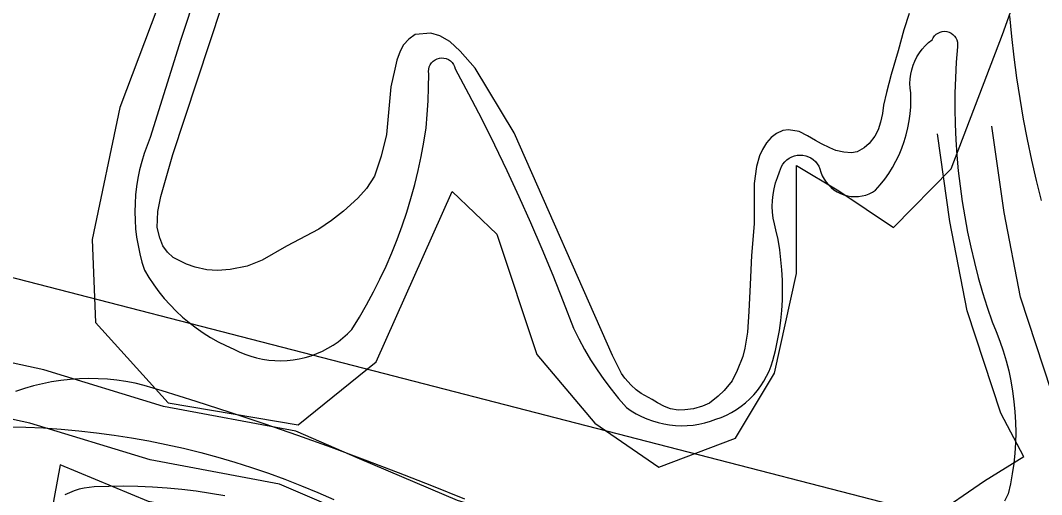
# Model space of a CAD drawing. Extents: x 3683402 to 3721514, y 487807 to 513565.
# Drawn here: x 3712689 to 3713245, y 501895 to 502154 of the extents above; entities that cross this region are included whole.
import ezdxf

# ---------------------------------------------------------------- set-up
doc = ezdxf.new("R2010")
doc.units = 0
for name, color, linetype in [('V-BORW-LINE', 7, 'Continuous'), ('V-RIVR-RANG', 7, 'Continuous'), ('V-ROAD-CNTR', 7, 'Continuous'), ('V-SITE-VEGE', 7, 'Continuous'), ('V-TOPO-SHOR', 7, 'Continuous')]:
    doc.layers.add(name, color=color, linetype=linetype)

msp = doc.modelspace()

# ---------------------------------------------------------------- linework, layer by layer
at = {"layer": 'V-BORW-LINE'}
for points in [[(3712777.47, 502196.82), (3712743.33, 502106.01), (3712728.26, 502034.16), (3712730.09, 501988.83), (3712769.66, 501945.05), (3712840.44, 501933.03), (3712882.98, 501967.33), (3712924.41, 502060.3), (3712948.76, 502036.91), (3712970.56, 501971.35), (3713002.06, 501933.95), (3713036.89, 501909.97), (3713078.65, 501925.7), (3713099.99, 501961.15), (3713111.87, 502015.53), (3713111.94, 502074.49), (3713135.02, 502060.56), (3713164.71, 502040.68), (3713196.16, 502072.69), (3713224.25, 502145.94), (3713255.64, 502233.8)], [(3713048.7, 501817.2), (3712911.52, 501861.36), (3712758.96, 501891.3), (3712710.71, 501911.13), (3712688.96, 501792.46), (3712791.6, 501739.72), (3712860.42, 501715.98), (3712931.34, 501666.18), (3712957.19, 501613.83), (3712980.86, 501562.37), (3712986.9, 501546.18), (3712987.97, 501495.34), (3712976.65, 501451.92), (3712968.18, 501429.28), (3712943.53, 501400.12)]]:
    msp.add_lwpolyline(points, dxfattribs=at)
at = {"layer": 'V-RIVR-RANG'}
msp.add_line((3713434.79, 501819.64), (3712466.5, 502069.47), dxfattribs=at)
at = {"layer": 'V-ROAD-CNTR'}
for points in [[(3713266.07, 501922.53), (3713250.93, 501951.23), (3713234.04, 502002.72), (3713225.03, 502048.87), (3713218.43, 502095.84)], [(3713235.85, 501915.51), (3713223.21, 501939.48), (3713204.96, 501995.15), (3713195.43, 502043.91), (3713188.72, 502091.66)], [(3713235.85, 501915.51), (3713214.43, 501902.27), (3713185.93, 501882.74), (3713162.7, 501856.61), (3713148.72, 501848.28), (3713126.6, 501837.59), (3713110.6, 501836.85), (3713070.37, 501846.14), (3712987.19, 501873.47), (3712927.25, 501891.84), (3712873.93, 501914.58), (3712839.13, 501929.51), (3712767.02, 501943.09), (3712701.84, 501963.08), (3712651.59, 501973.91), (3712566.42, 501988.85), (3712538.48, 501992.9)], [(3713257.66, 501893.72), (3713230.8, 501877.12), (3713205.92, 501860.07), (3713182.04, 501833.21), (3713162.95, 501821.83), (3713134.12, 501807.91), (3713107.87, 501806.7), (3713062.3, 501817.22), (3712978.11, 501844.87), (3712916.94, 501863.62), (3712862.14, 501887), (3712830.33, 501900.64), (3712759.82, 501913.91), (3712694.27, 501934.02), (3712645.84, 501944.46), (3712561.67, 501959.23), (3712534.18, 501963.22)]]:
    msp.add_lwpolyline(points, dxfattribs=at)
at = {"layer": 'V-SITE-VEGE'}
for points in [[(3712785.27, 502169.71), (3712776.57, 502143.09), (3712768.09, 502116.39), (3712759.83, 502089.63), (3712758.08, 502085.35), (3712756.54, 502080.99), (3712755.2, 502076.56), (3712754.06, 502072.08), (3712753.12, 502067.55), (3712752.39, 502062.99), (3712751.87, 502058.4), (3712751.56, 502053.78), (3712751.47, 502049.16), (3712751.58, 502044.54), (3712751.9, 502039.93), (3712752.44, 502035.34), (3712753.18, 502030.78), (3712754.13, 502026.26), (3712755.29, 502021.78), (3712756.65, 502017.37), (3712759.09, 502013.32), (3712761.71, 502009.39), (3712764.52, 502005.59), (3712767.51, 502001.92), (3712770.66, 501998.39), (3712773.97, 501995.02), (3712777.44, 501991.81), (3712781.06, 501988.77), (3712784.81, 501985.89), (3712788.69, 501983.2), (3712792.7, 501980.69), (3712796.82, 501978.37), (3712801.05, 501976.25), (3712805.36, 501974.33), (3712808.35, 501972.85), (3712811.44, 501971.55), (3712814.59, 501970.45), (3712817.81, 501969.55), (3712821.07, 501968.86), (3712824.38, 501968.36), (3712827.71, 501968.08), (3712831.04, 501968), (3712834.38, 501968.14), (3712837.71, 501968.48), (3712841, 501969.02), (3712844.25, 501969.78), (3712847.46, 501970.73), (3712850.59, 501971.88), (3712853.65, 501973.23), (3712856.61, 501974.76), (3712859.48, 501976.48), (3712862.23, 501978.37), (3712864.85, 501980.43)], [(3713245.5, 502055.31), (3713242.73, 502066.34), (3713240.18, 502077.41), (3713237.83, 502088.54), (3713235.71, 502099.7), (3713233.79, 502110.91), (3713232.08, 502122.15), (3713230.6, 502133.42), (3713229.32, 502144.71), (3713228.26, 502156.03)], [(3713101.87, 502034), (3713100.74, 502039.42), (3713099.89, 502042.54), (3713099.27, 502045.71), (3713098.89, 502048.92), (3713098.73, 502052.15), (3713098.83, 502055.38), (3713099.15, 502058.6), (3713099.71, 502061.78), (3713100.5, 502064.91), (3713101.52, 502067.98), (3713102.77, 502070.96), (3713103.18, 502072.47), (3713103.78, 502073.9), (3713104.58, 502075.24), (3713105.56, 502076.45), (3713106.68, 502077.53), (3713107.95, 502078.43), (3713109.33, 502079.16), (3713110.79, 502079.7), (3713112.31, 502080.03), (3713113.87, 502080.14), (3713115.42, 502080.05), (3713116.95, 502079.75), (3713118.42, 502079.24), (3713119.81, 502078.54), (3713121.09, 502077.65), (3713122.24, 502076.6), (3713123.23, 502075.4), (3713124.06, 502074.08), (3713124.69, 502072.66), (3713125.25, 502070.72), (3713126, 502068.85), (3713126.94, 502067.06), (3713128.06, 502065.38), (3713129.35, 502063.83), (3713130.78, 502062.42), (3713132.36, 502061.16), (3713134.05, 502060.06), (3713135.85, 502059.15), (3713137.73, 502058.43), (3713139.68, 502057.9), (3713141.67, 502057.57), (3713143.68, 502057.46), (3713145.69, 502057.54), (3713147.69, 502057.83), (3713149.64, 502058.33), (3713151.54, 502059.02), (3713153.35, 502059.91), (3713155.06, 502060.97), (3713157.6, 502063.88), (3713159.99, 502066.93), (3713162.21, 502070.1), (3713164.26, 502073.38), (3713166.13, 502076.76), (3713167.82, 502080.24), (3713169.33, 502083.81), (3713170.64, 502087.45), (3713171.76, 502091.15), (3713172.68, 502094.91), (3713173.4, 502098.71), (3713173.91, 502102.54), (3713174.22, 502106.4), (3713174.33, 502110.27), (3713174.24, 502114.14), (3713173.9, 502116.64), (3713173.77, 502119.16), (3713173.87, 502121.68), (3713174.18, 502124.18), (3713174.71, 502126.65), (3713175.45, 502129.06), (3713176.4, 502131.4), (3713177.54, 502133.65), (3713178.88, 502135.8), (3713180.39, 502137.81), (3713182.07, 502139.69), (3713183.91, 502141.42), (3713185.9, 502142.98), (3713186.43, 502144.1), (3713187.16, 502145.11), (3713188.04, 502145.98), (3713189.07, 502146.68), (3713190.2, 502147.19), (3713191.4, 502147.5), (3713192.64, 502147.6), (3713193.87, 502147.48), (3713195.07, 502147.15), (3713196.19, 502146.62), (3713197.2, 502145.9), (3713198.07, 502145.02), (3713198.77, 502144), (3713199.29, 502142.87), (3713199.6, 502141.67), (3713199.7, 502140.43), (3713199.59, 502139.2), (3713198.95, 502130.76), (3713198.51, 502122.3), (3713198.27, 502113.84), (3713198.23, 502105.38), (3713198.4, 502096.91), (3713198.76, 502088.46)], [(3712864.85, 501980.43), (3712867.35, 501982.65), (3712869.7, 501985.03), (3712873.81, 501991.72), (3712877.74, 501998.54), (3712881.47, 502005.46), (3712885.01, 502012.48), (3712888.34, 502019.6), (3712891.47, 502026.82), (3712894.4, 502034.12), (3712897.11, 502041.5), (3712899.62, 502048.95), (3712901.91, 502056.47), (3712903.99, 502064.06), (3712905.86, 502071.7), (3712907.5, 502079.39), (3712908.93, 502087.12), (3712910.14, 502094.89), (3712910.77, 502102.25), (3712911.22, 502109.63), (3712911.51, 502117.01), (3712911.63, 502124.41), (3712911.49, 502125.67), (3712911.57, 502126.93), (3712911.88, 502128.17), (3712912.39, 502129.33), (3712913.09, 502130.39), (3712913.98, 502131.3), (3712915, 502132.05), (3712916.14, 502132.62), (3712917.36, 502132.97), (3712918.63, 502133.11), (3712919.89, 502133.02), (3712921.13, 502132.72), (3712922.29, 502132.21), (3712923.35, 502131.5), (3712924.26, 502130.62), (3712925.01, 502129.6), (3712925.58, 502128.46), (3712925.93, 502127.23), (3712933.28, 502113.51), (3712940.43, 502099.68), (3712947.39, 502085.75), (3712954.14, 502071.72), (3712960.69, 502057.6), (3712967.05, 502043.38), (3712973.2, 502029.08), (3712979.14, 502014.69), (3712984.87, 502000.22), (3712990.4, 501985.66), (3712993.34, 501979.84), (3712996.47, 501974.13), (3712999.8, 501968.52), (3713003.33, 501963.04), (3713007.04, 501957.68), (3713010.94, 501952.46), (3713015.01, 501947.37), (3713019.25, 501942.43), (3713021.9, 501940.62), (3713024.66, 501938.98), (3713027.51, 501937.51), (3713030.45, 501936.23), (3713033.46, 501935.13), (3713036.54, 501934.22), (3713039.66, 501933.51), (3713042.83, 501932.99), (3713046.02, 501932.68), (3713049.23, 501932.56), (3713052.43, 501932.65), (3713055.63, 501932.93), (3713058.8, 501933.42), (3713061.93, 501934.11), (3713065.02, 501934.98), (3713068.04, 501936.05), (3713070.95, 501937.11), (3713073.79, 501938.35), (3713076.54, 501939.77), (3713079.19, 501941.37), (3713081.74, 501943.13), (3713084.16, 501945.06), (3713086.46, 501947.14), (3713088.62, 501949.37), (3713090.62, 501951.73), (3713092.47, 501954.22), (3713094.16, 501956.82), (3713095.67, 501959.53), (3713097, 501962.33), (3713098.15, 501965.21), (3713099.1, 501968.15), (3713100.48, 501973.52), (3713101.64, 501978.93), (3713102.61, 501984.39), (3713103.36, 501989.88), (3713103.91, 501995.39), (3713104.24, 502000.92), (3713104.37, 502006.45), (3713104.29, 502011.99), (3713104, 502017.53), (3713103.5, 502023.04), (3713102.78, 502028.54), (3713101.87, 502034)], [(3713198.76, 502088.46), (3713199.33, 502080.01), (3713200.09, 502071.58), (3713201.05, 502063.17), (3713202.22, 502054.78), (3713203.58, 502046.43), (3713205.14, 502038.11), (3713206.9, 502029.83), (3713208.85, 502021.59), (3713211, 502013.4), (3713213.34, 502005.27), (3713215.87, 501997.19), (3713218.6, 501989.18), (3713220.81, 501983.98), (3713222.81, 501978.71), (3713224.62, 501973.36), (3713226.21, 501967.94), (3713227.59, 501962.47), (3713228.76, 501956.95), (3713229.71, 501951.38), (3713230.45, 501945.79), (3713230.97, 501940.17), (3713231.27, 501934.53), (3713231.36, 501928.89), (3713231.23, 501923.24), (3713230.87, 501917.61), (3713230.31, 501911.99), (3713229.52, 501906.4), (3713228.52, 501900.85), (3713227.3, 501895.34), (3713225.35, 501891.46)], [(3712931.29, 501892.42), (3712913.25, 501899.75), (3712895.12, 501906.89), (3712876.92, 501913.85), (3712858.65, 501920.6), (3712840.32, 501927.17), (3712821.91, 501933.55), (3712803.44, 501939.74), (3712784.9, 501945.73), (3712766.3, 501951.52), (3712761.46, 501953.11), (3712756.57, 501954.49), (3712751.62, 501955.67), (3712746.62, 501956.62), (3712741.58, 501957.36), (3712736.52, 501957.88), (3712731.44, 501958.19), (3712726.35, 501958.27), (3712721.26, 501958.14), (3712716.19, 501957.78), (3712711.13, 501957.21), (3712706.1, 501956.42), (3712701.12, 501955.42), (3712696.17, 501954.21), (3712691.29, 501952.78)], [(3712691.29, 501952.78), (3712686.47, 501951.14)], [(3712682.47, 501931.97), (3712692.11, 501931.75), (3712701.74, 501931.31), (3712711.37, 501930.67), (3712720.96, 501929.81), (3712730.55, 501928.75), (3712740.11, 501927.47), (3712749.63, 501925.98), (3712759.12, 501924.29), (3712768.58, 501922.39), (3712777.98, 501920.28), (3712787.35, 501917.97), (3712796.65, 501915.45), (3712805.9, 501912.73), (3712815.09, 501909.81), (3712824.21, 501906.69), (3712833.26, 501903.37), (3712842.24, 501899.85), (3712851.14, 501896.13), (3712859.95, 501892.23)], [(3712800.57, 501894.3), (3712792.73, 501895.65), (3712784.87, 501896.81), (3712776.97, 501897.76), (3712769.05, 501898.5), (3712761.11, 501899.04), (3712753.17, 501899.38), (3712745.21, 501899.51), (3712737.26, 501899.43), (3712729.31, 501899.15), (3712726.54, 501898.94), (3712723.79, 501898.52), (3712721.08, 501897.89), (3712718.43, 501897.05), (3712715.85, 501896.01), (3712713.36, 501894.77)]]:
    msp.add_lwpolyline(points, dxfattribs=at)
at = {"layer": 'V-TOPO-SHOR'}
for points in [[(3713113.33, 502093.02), (3713107.5, 502093.95), (3713104.42, 502093.44), (3713101.06, 502091.96), (3713098.23, 502089.64), (3713095.54, 502086.75), (3713093.39, 502083.16), (3713091.81, 502079.71), (3713090.18, 502073.88), (3713088.92, 502064.57), (3713088.85, 502042.69), (3713087.46, 502025.43), (3713086.66, 502009.56), (3713086, 501994.8), (3713085.27, 501983.53), (3713083.74, 501974.78), (3713082.69, 501970.34), (3713079.64, 501962.58), (3713076.91, 501957.05), (3713072.51, 501951.83), (3713069.25, 501948.67), (3713064.59, 501944.84), (3713060.8, 501943.23), (3713055.77, 501941.78), (3713051.02, 501941.16), (3713047.4, 501941.08), (3713043.22, 501941.7), (3713040.04, 501943), (3713036.17, 501945.02), (3713033.27, 501946.87), (3713027.34, 501950.17), (3713024.58, 501952.17), (3713021.83, 501954.72), (3713018.41, 501958.53), (3713016.64, 501961.07), (3713011.64, 501970.76), (3712958.1, 502092.27), (3712936.93, 502127.58), (3712928.71, 502136.77), (3712923.08, 502142.01), (3712917.7, 502145.16), (3712912.71, 502146.64), (3712904.2, 502145.79), (3712900.67, 502143.34), (3712897.84, 502140.32), (3712895.97, 502136.87), (3712894.22, 502131.88), (3712893.03, 502126.88), (3712890.93, 502117.3), (3712888.56, 502091.28), (3712885.73, 502079.48), (3712882.08, 502068.67), (3712877.65, 502061.92), (3712872.97, 502056.56), (3712865.05, 502049.58), (3712858.56, 502044.52), (3712851.66, 502039.76), (3712834.1, 502030.42), (3712820.88, 502022.83), (3712812.74, 502019.47), (3712803.38, 502017.81), (3712796.55, 502017.22), (3712790.7, 502017.59), (3712784.31, 502019.09), (3712779.6, 502020.55), (3712775.59, 502022.57), (3712772.28, 502024.29), (3712769.25, 502027.13), (3712766.66, 502030.65), (3712765.06, 502035), (3712763.62, 502040.59), (3712764.03, 502049.36), (3712765.56, 502057.56), (3712772.19, 502080.45), (3712825.47, 502242.34)], [(3713173.29, 502157.28), (3713170.5, 502148.41), (3713167.4, 502137.03), (3713163.57, 502123.99), (3713161.04, 502114.28), (3713159.4, 502107.34), (3713158.77, 502102.75), (3713157.72, 502098.03), (3713156.4, 502093.87), (3713154.68, 502090.42), (3713151.55, 502086.42), (3713148.86, 502084.1), (3713144.93, 502081.93), (3713141.85, 502081.42), (3713137.68, 502081.77), (3713133.38, 502082.67), (3713130.05, 502083.98), (3713125.49, 502086.28), (3713122.31, 502088), (3713117.89, 502090.58), (3713113.33, 502093.02)]]:
    msp.add_lwpolyline(points, dxfattribs=at)

doc.saveas('drawing.dxf')
